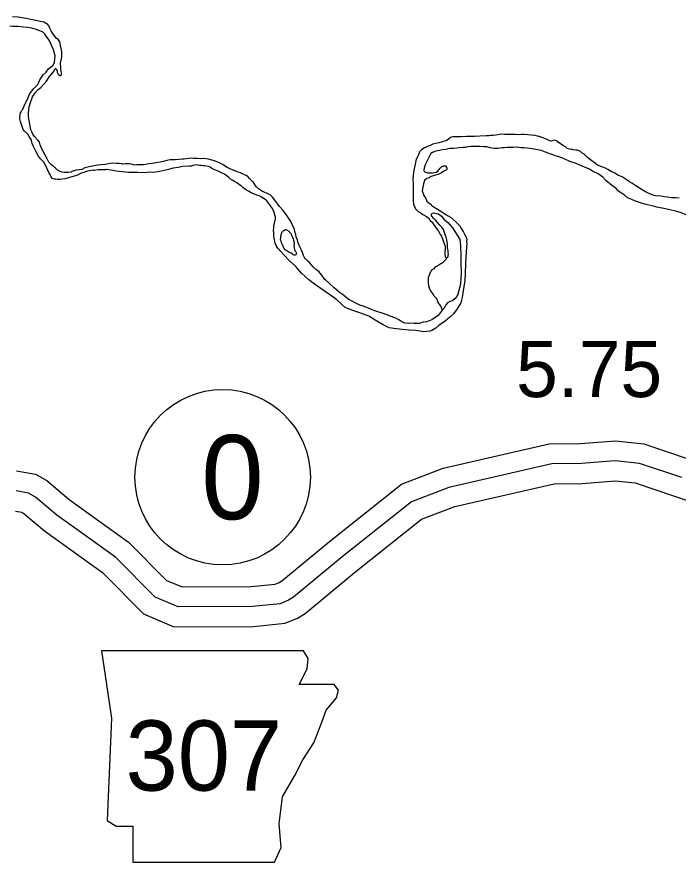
# Model space of a CAD drawing. Extents: x -83719 to 153526, y -11835 to 11446.
# Drawn here: x -3998.6 to -3832.8, y -1269.6 to -1057.6 of the extents above; entities that cross this region are included whole.
import ezdxf

# ---------------------------------------------------------------- set-up
doc = ezdxf.new("R2010")
doc.units = 0
for name, color, linetype in [('Level 10', 7, 'Continuous'), ('Level 21', 7, 'Continuous'), ('Level 27', 7, 'Continuous'), ('Level 58', 7, 'Continuous'), ('Level 59', 7, 'Continuous'), ('Level 9', 7, 'Continuous')]:
    doc.layers.add(name, color=color, linetype=linetype)

msp = doc.modelspace()

# ---------------------------------------------------------------- linework, layer by layer
at = {"layer": 'Level 10'}
for points in [[(-3998.66, -1171.4), (-3993.94, -1172.24), (-3991.05, -1173.87), (-3985.48, -1178.61), (-3970.58, -1189.29), (-3961.06, -1198.89), (-3957.17, -1200.56), (-3939.81, -1200.47), (-3933.81, -1199.85), (-3932.77, -1199.42), (-3932.11, -1199.02), (-3920.2, -1189.15), (-3902.17, -1174.8), (-3891.71, -1170.78), (-3865.06, -1164.66), (-3857.22, -1164.6), (-3848.46, -1163.93), (-3841.36, -1164.63), (-3830.21, -1168.41)], [(-3998.91, -1181.51), (-3997.37, -1181.78), (-3996.81, -1182.1), (-3991.64, -1186.5), (-3977.09, -1196.93), (-3966.8, -1207.31), (-3959.2, -1210.57), (-3939.26, -1210.47), (-3931.33, -1209.64), (-3928.23, -1208.36), (-3926.29, -1207.18), (-3913.9, -1196.91), (-3897.15, -1183.58), (-3888.78, -1180.37), (-3863.88, -1174.65), (-3856.8, -1174.6), (-3848.57, -1173.97), (-3843.49, -1174.47), (-3833.43, -1177.88), (-3830.45, -1178.89)]]:
    msp.add_lwpolyline(points, dxfattribs=at)
at = {"layer": 'Level 21'}
msp.add_lwpolyline([(-3977.39, -1216.55), (-3974.85, -1233.46), (-3975.98, -1259.12), (-3973.72, -1260.53), (-3969.49, -1260.53), (-3969.49, -1269.56), (-3933.96, -1269.56), (-3932.27, -1265.89), (-3932.83, -1259.97), (-3931.99, -1253.2), (-3928.89, -1247.84), (-3926.91, -1243.9), (-3924.09, -1239.67), (-3922.4, -1235.16), (-3920.99, -1231.49), (-3918.45, -1228.39), (-3917.89, -1226.41), (-3919.02, -1225.01), (-3927.76, -1225.01), (-3925.79, -1221.06), (-3925.5, -1218.52), (-3926.67, -1216.57)], close=True, dxfattribs=at)
at = {"layer": 'Level 27'}
msp.add_circle((-3946.99, -1173.02), 22, dxfattribs=at)
at = {"layer": 'Level 59'}
msp.add_lwpolyline([(-3831.82, -1173.14), (-3842.42, -1169.55), (-3848.51, -1168.95), (-3857.01, -1169.6), (-3864.47, -1169.66), (-3890.25, -1175.58), (-3899.66, -1179.19), (-3917.05, -1193.03), (-3929.2, -1203.1), (-3930.5, -1203.89), (-3932.57, -1204.75), (-3939.53, -1205.47), (-3958.18, -1205.57), (-3963.93, -1203.1), (-3973.83, -1193.11), (-3988.56, -1182.55), (-3993.93, -1177.99), (-3995.66, -1177.01), (-3998.78, -1176.46)], dxfattribs=at)
at = {"layer": 'Level 9'}
for points in [[(-3988.79, -1070.62), (-3988.7, -1070.72), (-3988.54, -1070.92), (-3988.5, -1071.05), (-3988.47, -1071.42), (-3988.34, -1071.75), (-3988.21, -1071.95), (-3987.84, -1072.25), (-3987.64, -1072.26), (-3987.41, -1072.09), (-3987.44, -1071.69), (-3987.5, -1071.19), (-3987.53, -1070.49), (-3987.63, -1069.15), (-3987.28, -1067.59), (-3987.34, -1066.29), (-3987.63, -1064.75), (-3987.83, -1063.85), (-3988.16, -1063.32), (-3988.72, -1062.88), (-3989.58, -1061.74), (-3989.98, -1061.04), (-3990.31, -1060.4), (-3990.54, -1059.8), (-3990.84, -1059.5), (-3991.86, -1058.89), (-3994.66, -1058.31), (-3996.29, -1057.97), (-3998.25, -1057.66), (-3999.72, -1057.58)], [(-3993.08, -1061.02), (-3993.74, -1060.72), (-3994.87, -1060.41), (-3995.94, -1060.24), (-3996.97, -1060.16), (-3998.3, -1059.96), (-3999.7, -1059.95), (-4000.33, -1059.88)], [(-3996.23, -1078.78), (-3996.04, -1078.44), (-3995.4, -1076.95), (-3994.42, -1075.65), (-3993.32, -1074.56), (-3992.84, -1073.36), (-3991.97, -1072.13), (-3991.27, -1071.43), (-3990.66, -1070.64), (-3990.13, -1070.17), (-3989.56, -1069.74), (-3989.19, -1069.01), (-3989.09, -1068.18), (-3988.98, -1067.31), (-3989.44, -1065.84), (-3990.03, -1064.54), (-3990.52, -1063.44), (-3991.38, -1062.13), (-3991.62, -1061.93), (-3992.18, -1061.33), (-3993.08, -1061.02)], [(-3974.71, -1094.3), (-3976.48, -1094.56), (-3977.41, -1094.65), (-3978.31, -1094.75), (-3979.74, -1095.01), (-3980.78, -1095.27), (-3981.51, -1095.46), (-3982.31, -1095.83), (-3983.01, -1095.92), (-3983.71, -1096.05), (-3984.55, -1096.28), (-3984.78, -1096.38), (-3985.01, -1096.48), (-3985.71, -1096.57), (-3986.28, -1096.64), (-3986.75, -1096.6), (-3987.28, -1096.5), (-3987.91, -1096.26), (-3988.41, -1096.03), (-3988.97, -1095.46), (-3989.8, -1094.78), (-3990.56, -1094.01), (-3990.96, -1093.14), (-3991.55, -1092.07), (-3992.41, -1090.47), (-3992.74, -1089.67), (-3992.93, -1089.03), (-3993.23, -1088.56), (-3994.19, -1087.56), (-3994.59, -1086.99), (-3994.85, -1086.39), (-3995.08, -1085.88), (-3995.21, -1085.35), (-3995.34, -1084.45), (-3995.47, -1083.58), (-3995.66, -1082.55), (-3995.66, -1081.61), (-3995.51, -1080.11), (-3995.21, -1079.08), (-3994.7, -1077.65), (-3994, -1076.59), (-3993.22, -1075.82), (-3992.62, -1075.26), (-3991.18, -1073.7), (-3990.41, -1072.54), (-3989.81, -1071.88), (-3989.3, -1071.28), (-3989.25, -1071.05)], [(-3988.79, -1070.62), (-3988.85, -1070.61), (-3988.9, -1070.59), (-3988.97, -1070.6), (-3989.02, -1070.62), (-3989.11, -1070.69), (-3989.18, -1070.79), (-3989.21, -1070.88), (-3989.25, -1071.05)], [(-3996.23, -1078.78), (-3996.31, -1078.93), (-3996.42, -1079.14), (-3996.53, -1079.36), (-3996.66, -1079.59), (-3996.75, -1079.8), (-3996.84, -1080.01), (-3996.91, -1080.22), (-3997.03, -1080.48), (-3997.14, -1080.68), (-3997.33, -1081.03)], [(-3979.35, -1096.04), (-3980.92, -1096.23), (-3981.92, -1096.6), (-3982.65, -1096.86), (-3983.39, -1097.29), (-3983.92, -1097.45), (-3985.12, -1097.78), (-3985.62, -1097.91), (-3986.49, -1098.17), (-3987.19, -1098.27), (-3987.82, -1098.33), (-3988.49, -1098.36), (-3988.89, -1098.29), (-3989.15, -1098.29), (-3989.45, -1098.22), (-3989.72, -1098.15), (-3989.85, -1097.98), (-3990.05, -1097.55), (-3990.25, -1097.12), (-3990.54, -1096.58), (-3991.4, -1094.77), (-3991.86, -1094.04), (-3992.66, -1093.2), (-3993.18, -1092.5), (-3993.78, -1091.39), (-3994.44, -1090.06), (-3994.73, -1089.35), (-3994.93, -1088.59), (-3994.99, -1088.32), (-3995.49, -1087.58), (-3995.88, -1086.95), (-3996.75, -1086.17), (-3997.01, -1085.81), (-3997.67, -1083.84), (-3997.83, -1083.13), (-3997.75, -1081.8), (-3997.33, -1081.03)], [(-3859.23, -1090.86), (-3859.53, -1090.86), (-3859.97, -1090.72), (-3860.56, -1090.55), (-3861.03, -1090.15), (-3861.79, -1089.75), (-3862.12, -1089.54), (-3862.72, -1089.11), (-3862.92, -1088.87), (-3863.25, -1088.67), (-3863.55, -1088.54), (-3863.92, -1088.5), (-3864.35, -1088.7), (-3864.62, -1088.76), (-3864.92, -1088.66), (-3865.58, -1088.36), (-3866.44, -1088.02), (-3867.57, -1087.61), (-3868.01, -1087.48), (-3868.61, -1087.31), (-3869.5, -1087.23), (-3870.47, -1087.13), (-3871.4, -1087.09), (-3872.1, -1087.09), (-3872.87, -1087.12), (-3873.63, -1087.11), (-3874.37, -1087.11), (-3875.33, -1087.07), (-3876.2, -1087.06), (-3877.03, -1087.02), (-3877.96, -1087.19), (-3879.1, -1087.31), (-3879.76, -1087.34), (-3880.19, -1087.37), (-3880.89, -1087.4), (-3882.49, -1087.46), (-3883.79, -1087.59), (-3885.82, -1087.61), (-3887.09, -1087.7), (-3888.69, -1087.69), (-3889.29, -1087.69), (-3889.86, -1087.82), (-3890.26, -1088.12), (-3890.79, -1088.55), (-3891.96, -1088.91), (-3892.76, -1089.14), (-3894.26, -1089.49), (-3894.79, -1089.76), (-3895.4, -1090.02), (-3895.8, -1090.15), (-3896.36, -1090.38), (-3896.76, -1090.65), (-3897.1, -1090.94), (-3897.5, -1091.31), (-3897.7, -1091.71), (-3897.84, -1092.11), (-3898.07, -1092.54), (-3898.31, -1092.97), (-3898.44, -1093.24), (-3899.1, -1096.54), (-3899.27, -1098.3), (-3899.21, -1099.47), (-3899.19, -1101.97), (-3899.2, -1103.7), (-3899.11, -1104.57), (-3898.58, -1105.74), (-3897.98, -1106.38), (-3897.22, -1106.82), (-3896.76, -1107.12), (-3895.83, -1107.62), (-3895.26, -1108.09), (-3894.9, -1108.66), (-3894.47, -1109.1), (-3894.01, -1109.74), (-3893.58, -1110.3), (-3893.15, -1110.87), (-3892.85, -1111.34), (-3892.32, -1112.28), (-3892.06, -1112.61), (-3891.76, -1113.48), (-3891.4, -1114.45), (-3891.21, -1115.19), (-3891.18, -1115.75), (-3891.18, -1115.76)], [(-3874.15, -1090.31), (-3874.68, -1090.31), (-3875.62, -1090.33), (-3876.38, -1090.4), (-3876.98, -1090.46), (-3877.91, -1090.55), (-3878.45, -1090.62), (-3878.95, -1090.62), (-3879.45, -1090.51), (-3879.91, -1090.38), (-3880.74, -1090.2), (-3881.48, -1090.17), (-3882.47, -1090.09), (-3883.14, -1090.09), (-3883.84, -1090.05), (-3884.71, -1090.12), (-3885.51, -1090.18), (-3886.11, -1090.31), (-3886.64, -1090.3), (-3887.71, -1090.43), (-3888.24, -1090.53), (-3889.07, -1090.59), (-3890.04, -1090.62), (-3891, -1090.81), (-3891.84, -1090.94), (-3892.57, -1091.1), (-3893.07, -1091.2), (-3893.77, -1091.36), (-3894.37, -1091.59), (-3894.77, -1091.83), (-3895.55, -1093.32), (-3895.98, -1094.15), (-3896.19, -1094.68), (-3896.44, -1095.54)], [(-3871.33, -1090.43), (-3871.68, -1090.42), (-3872.13, -1090.38), (-3872.74, -1090.34), (-3873.35, -1090.26), (-3874.15, -1090.31)], [(-3834.81, -1105.94), (-3835.91, -1105.73), (-3838.07, -1105.29), (-3838.97, -1105.05), (-3840.4, -1104.74), (-3841.13, -1104.57), (-3842.22, -1104.23), (-3843.45, -1103.79), (-3844.35, -1103.35), (-3845.22, -1103.08), (-3845.78, -1102.68), (-3846.24, -1102.31), (-3847.7, -1101.26), (-3848.27, -1100.63), (-3849.43, -1099.82), (-3850.88, -1098.58), (-3851.68, -1097.74), (-3852.84, -1096.93), (-3854.2, -1096.26), (-3855, -1095.79), (-3856.83, -1094.98), (-3858.35, -1094.33), (-3859.92, -1093.86), (-3861.34, -1093.15), (-3861.94, -1092.91), (-3862.94, -1092.61), (-3863.57, -1092.4), (-3863.94, -1092.27), (-3864.67, -1092), (-3865.07, -1091.86), (-3865.43, -1091.73), (-3865.73, -1091.56), (-3866.23, -1091.39), (-3866.99, -1091.12), (-3869.86, -1090.6), (-3871.33, -1090.43)], [(-3832.46, -1103.05), (-3833.39, -1102.98), (-3834.46, -1102.94), (-3835.42, -1102.8), (-3836.29, -1102.7), (-3837.05, -1102.56), (-3838.35, -1102.45), (-3838.82, -1102.38), (-3840.01, -1101.91), (-3840.45, -1101.71), (-3840.94, -1101.44), (-3841.77, -1100.96), (-3843.37, -1099.92), (-3844.33, -1099.32), (-3844.99, -1098.91), (-3845.82, -1098.37), (-3846.78, -1097.73), (-3847.75, -1097.33), (-3848.64, -1096.79), (-3849.51, -1096.35), (-3850.37, -1095.85), (-3850.97, -1095.54), (-3851.93, -1095.17), (-3852.96, -1094.73), (-3853.46, -1094.36), (-3853.99, -1093.99), (-3854.42, -1093.66), (-3854.75, -1093.42), (-3855.45, -1092.82), (-3855.98, -1092.38), (-3856.34, -1092.04), (-3856.91, -1091.71), (-3857.27, -1091.31), (-3857.54, -1091.2), (-3858.04, -1091.03), (-3858.4, -1090.97), (-3859.07, -1090.9), (-3859.23, -1090.86)], [(-3937.38, -1101.01), (-3937.75, -1100.85), (-3938.05, -1100.65), (-3938.25, -1100.48), (-3938.48, -1100.18), (-3938.81, -1099.81), (-3939.37, -1098.97), (-3939.5, -1098.84), (-3940.1, -1098.3), (-3940.27, -1098.1), (-3940.63, -1097.6), (-3941.09, -1097.36), (-3941.53, -1097.16), (-3942.16, -1096.89), (-3942.52, -1096.72), (-3943.09, -1096.55), (-3943.52, -1096.38), (-3944.52, -1095.91), (-3944.95, -1095.74), (-3945.81, -1095.33), (-3946.31, -1095.07), (-3946.97, -1094.59), (-3947.37, -1094.43), (-3948, -1094.12), (-3949, -1093.72), (-3949.66, -1093.51), (-3950.16, -1093.38), (-3950.63, -1093.27), (-3951.09, -1093.2), (-3951.83, -1093.13), (-3952.53, -1093.16), (-3953.23, -1093.13), (-3954.32, -1093.09), (-3954.89, -1093.05), (-3956.02, -1093.21), (-3956.72, -1093.24), (-3957.09, -1093.27), (-3958.89, -1093.43), (-3960.22, -1093.45), (-3961.02, -1093.61), (-3961.82, -1093.81), (-3962.69, -1094.04), (-3963.72, -1094.2), (-3964.56, -1094.33), (-3965.39, -1094.46), (-3966.82, -1094.68), (-3967.25, -1094.71), (-3967.62, -1094.71), (-3968.15, -1094.71), (-3968.52, -1094.71), (-3969.15, -1094.73), (-3969.62, -1094.6), (-3970.22, -1094.46), (-3970.82, -1094.43), (-3971.38, -1094.46), (-3971.98, -1094.52), (-3972.28, -1094.45), (-3972.95, -1094.38), (-3973.58, -1094.34), (-3974.71, -1094.3)], [(-3979.35, -1096.04), (-3979.12, -1096.01), (-3978.76, -1095.95), (-3978.22, -1095.87), (-3977.78, -1095.85), (-3977.21, -1095.85), (-3976.24, -1095.87)], [(-3944.93, -1098.34), (-3945.36, -1097.97), (-3945.92, -1097.43), (-3946.72, -1096.96), (-3947.28, -1096.66), (-3947.95, -1096.39), (-3948.71, -1096.02), (-3949.51, -1095.65), (-3950.31, -1095.21), (-3950.57, -1095.11), (-3951.5, -1094.97), (-3951.97, -1094.9), (-3952.4, -1094.86), (-3952.77, -1094.83), (-3953.63, -1094.72), (-3954.07, -1094.75), (-3954.47, -1094.85), (-3954.8, -1094.98), (-3955.37, -1094.98), (-3956.97, -1095.14), (-3958.1, -1095.36), (-3959.37, -1095.52), (-3960.6, -1095.88), (-3962, -1096.18), (-3963.23, -1096.44), (-3964.3, -1096.6), (-3965.37, -1096.56), (-3966.6, -1096.72), (-3968.26, -1096.61), (-3969.46, -1096.63), (-3970.5, -1096.63), (-3972.93, -1096.35), (-3973.69, -1096.24), (-3974.42, -1096.11), (-3974.95, -1096), (-3976.09, -1095.86), (-3976.24, -1095.87)], [(-3896.44, -1095.54), (-3896.47, -1095.71), (-3896.51, -1095.86), (-3896.49, -1096.1), (-3896.44, -1096.28), (-3896.33, -1096.39), (-3896.23, -1096.48)], [(-3896.23, -1096.48), (-3896.03, -1096.55), (-3895.8, -1096.59), (-3895.57, -1096.66), (-3895.27, -1096.66), (-3894.6, -1096.69), (-3894.3, -1096.66), (-3893.93, -1096.6), (-3893.47, -1096.5), (-3893.03, -1096.24), (-3892.83, -1096), (-3892.7, -1095.87), (-3892.4, -1095.54), (-3891.99, -1095.14), (-3891.93, -1095.11), (-3891.66, -1094.98), (-3891.56, -1094.94), (-3890.99, -1094.95), (-3890.93, -1094.98), (-3890.89, -1095.08), (-3890.76, -1095.48), (-3890.73, -1095.62), (-3890.73, -1095.82), (-3890.9, -1095.98), (-3891.07, -1096.11)], [(-3891.07, -1096.11), (-3891.53, -1096.31), (-3892.1, -1096.71), (-3892.77, -1097.04), (-3893.64, -1097.3), (-3894.67, -1097.63), (-3895.21, -1097.92), (-3895.74, -1098.15), (-3896.38, -1098.65), (-3896.58, -1099.48), (-3896.85, -1100.72), (-3896.92, -1101.22), (-3896.53, -1102.35), (-3896.04, -1103.15), (-3895.74, -1103.76), (-3894.94, -1104.49), (-3894.55, -1104.93), (-3894.18, -1105.17), (-3893.12, -1105.84), (-3890.4, -1107.46), (-3889.7, -1107.86), (-3888.11, -1109.4), (-3887.48, -1110.01), (-3887.09, -1110.74), (-3886.59, -1111.58), (-3886.36, -1112.05), (-3886, -1112.62), (-3885.77, -1113.32), (-3885.81, -1113.98), (-3885.74, -1114.62), (-3885.81, -1115.15), (-3885.85, -1115.28), (-3885.85, -1115.42), (-3885.95, -1116.42), (-3886.04, -1119.55), (-3886.15, -1121.92), (-3886.26, -1123.72), (-3886.64, -1126.32), (-3886.88, -1127.92), (-3887.22, -1129.28), (-3888.13, -1130.81), (-3889.1, -1132.04), (-3890.04, -1132.87), (-3891.18, -1133.89), (-3892.78, -1134.98), (-3893.52, -1135.61), (-3894.52, -1136.24), (-3895.02, -1136.4), (-3896.49, -1136.56), (-3898.55, -1136.25), (-3900.18, -1136.14), (-3901.98, -1136), (-3904.04, -1135.75), (-3905.21, -1135.58), (-3906.7, -1134.8), (-3908.73, -1133.63), (-3910.35, -1132.65), (-3912.55, -1131.77), (-3913.84, -1131.36), (-3915.24, -1130.92), (-3916.27, -1130.48), (-3918.36, -1128.54), (-3919.62, -1127.63), (-3921.54, -1126.28), (-3923.93, -1124.57), (-3925.35, -1123.49), (-3927.24, -1121.85), (-3928.6, -1120.17), (-3930.19, -1118.76), (-3931.61, -1117.26), (-3933.07, -1115.65), (-3933.36, -1115.28)], [(-3934.25, -1111.37), (-3934.17, -1110.21), (-3933.97, -1109.14), (-3933.76, -1108.31), (-3933.73, -1107.74), (-3933.86, -1107.24), (-3934.15, -1106.41), (-3934.51, -1105.64), (-3935.01, -1104.93), (-3935.37, -1104.36), (-3935.9, -1103.73), (-3936.3, -1103.39), (-3936.73, -1103.16), (-3937.36, -1102.72), (-3937.79, -1102.48), (-3938.39, -1102.28), (-3938.86, -1102.11), (-3939.25, -1101.94), (-3939.85, -1101.7), (-3940.52, -1101.27), (-3941.28, -1100.86), (-3941.94, -1100.36), (-3942.27, -1100.06), (-3943.07, -1099.42), (-3943.44, -1099.22), (-3944, -1098.85), (-3944.46, -1098.64), (-3944.93, -1098.34)], [(-3937.38, -1101.01), (-3936.96, -1101.27), (-3936.47, -1101.52), (-3936.03, -1101.73), (-3935.54, -1101.99), (-3935.18, -1102.11), (-3934.8, -1102.42), (-3934.46, -1102.77)], [(-3891.91, -1131.14), (-3892.97, -1132.45), (-3894.54, -1133.57), (-3894.91, -1133.7), (-3895.84, -1134.03), (-3896.67, -1134.16), (-3897.61, -1134.46), (-3898.57, -1134.48), (-3899.01, -1134.48), (-3900.04, -1134.41), (-3900.31, -1134.44), (-3901.21, -1134.4), (-3901.64, -1134.27), (-3902.14, -1134), (-3902.4, -1133.83), (-3902.83, -1133.53), (-3903.4, -1133.19), (-3904.03, -1132.99), (-3904.69, -1132.68), (-3906.45, -1132.04), (-3908.58, -1131.36), (-3909.45, -1131.05), (-3910.41, -1130.65), (-3911.74, -1130.14), (-3912.6, -1129.84), (-3913.43, -1129.46), (-3914.69, -1128.76), (-3915.36, -1128.42), (-3916.02, -1127.92), (-3916.65, -1127.41), (-3917.68, -1126.67), (-3919.01, -1125.56), (-3920.13, -1124.56), (-3921.13, -1123.58), (-3921.36, -1123.42), (-3921.69, -1122.98), (-3921.82, -1122.78), (-3922.08, -1122.35), (-3922.61, -1121.78), (-3922.81, -1121.54), (-3923.38, -1121.14), (-3923.64, -1120.9), (-3924.01, -1120.5), (-3924.27, -1120.23), (-3924.9, -1119.6), (-3925.23, -1119.19), (-3925.63, -1118.82), (-3925.96, -1118.52), (-3926.19, -1118.29), (-3926.46, -1117.95), (-3926.69, -1117.42), (-3926.95, -1116.68), (-3927.18, -1116.11), (-3927.61, -1115.21), (-3928.07, -1114.21), (-3928.23, -1113.61), (-3928.56, -1112.77), (-3928.66, -1112.2), (-3928.88, -1111.37), (-3928.95, -1110.9), (-3929.87, -1108.93), (-3930.23, -1108.39), (-3930.89, -1107.39), (-3931.79, -1106.12), (-3932.75, -1105.11), (-3933.41, -1104.21), (-3933.87, -1103.54), (-3934.46, -1102.77)], [(-3830.72, -1107.26), (-3832.02, -1106.75), (-3833.41, -1106.28), (-3834.81, -1105.94)], [(-3892.51, -1109.81), (-3893.1, -1109.17), (-3893.63, -1108.54), (-3894, -1108.13), (-3894.63, -1107.46), (-3894.59, -1107.1), (-3894.46, -1106.77), (-3894.06, -1106.73), (-3893.76, -1106.77), (-3893.46, -1106.87), (-3892.86, -1107.01), (-3892.43, -1107.34), (-3892.1, -1107.55), (-3891.53, -1108.32), (-3890.54, -1109.15), (-3889.35, -1110.5), (-3888, -1112.57), (-3887.5, -1113.37), (-3887.31, -1114.98), (-3887.29, -1117.51), (-3887.27, -1119.01), (-3887.24, -1120.14), (-3887.18, -1120.71), (-3887.15, -1121.74), (-3887.3, -1124.45), (-3887.5, -1125.31), (-3887.98, -1127.14), (-3888.28, -1127.71), (-3888.75, -1128.3), (-3889.28, -1128.74), (-3890.52, -1129.23), (-3891.02, -1129.76), (-3891.46, -1130.59), (-3891.71, -1130.9)], [(-3890.57, -1115.74), (-3890.58, -1115.49), (-3890.57, -1114.56), (-3890.73, -1113.52), (-3890.93, -1112.79), (-3891.06, -1112.39), (-3891.62, -1110.88), (-3892.05, -1110.31), (-3892.51, -1109.81)], [(-3934.25, -1111.37), (-3934.24, -1111.71), (-3934.25, -1112.1), (-3934.22, -1112.51), (-3934.17, -1113.03), (-3934.1, -1113.38), (-3934.01, -1113.89), (-3933.87, -1114.25), (-3933.71, -1114.67), (-3933.36, -1115.28)], [(-3929.26, -1113.24), (-3929.2, -1113.54), (-3929.13, -1113.8), (-3929.1, -1114.14), (-3929.07, -1114.24), (-3929.03, -1114.54), (-3929.1, -1114.9), (-3929.04, -1115.3), (-3929.01, -1115.54), (-3928.94, -1115.84), (-3928.84, -1116.21), (-3928.58, -1116.61), (-3928.48, -1116.94), (-3928.52, -1117.04), (-3928.55, -1117.14), (-3928.65, -1117.24), (-3928.78, -1117.31), (-3928.82, -1117.34), (-3928.85, -1117.34), (-3929.05, -1117.3), (-3929.35, -1117.17), (-3929.42, -1117.1), (-3929.81, -1116.87), (-3930.31, -1116.63), (-3930.54, -1116.5), (-3930.98, -1116.19), (-3931.27, -1115.96), (-3931.51, -1115.72), (-3931.67, -1115.59), (-3931.84, -1115.09), (-3931.87, -1114.95), (-3932.03, -1114.62), (-3932.13, -1114.42), (-3932.26, -1114.15), (-3932.33, -1113.85), (-3932.36, -1113.65), (-3932.46, -1113.45), (-3932.42, -1113.02), (-3932.39, -1112.68), (-3932.32, -1112.38), (-3932.28, -1112.08), (-3932.28, -1112.05), (-3932.18, -1111.72), (-3932.18, -1111.68), (-3932.08, -1111.59), (-3931.98, -1111.42), (-3931.95, -1111.42), (-3931.85, -1111.32), (-3931.71, -1111.22), (-3931.58, -1111.05), (-3931.55, -1111.05), (-3931.51, -1111.05), (-3931.25, -1110.92), (-3931.11, -1110.92), (-3931.01, -1110.96), (-3930.81, -1111.06), (-3930.75, -1111.09), (-3930.71, -1111.09), (-3930.61, -1111.16), (-3930.52, -1111.26), (-3930.38, -1111.36), (-3930.22, -1111.46), (-3930.18, -1111.53), (-3930.02, -1111.73), (-3929.95, -1111.8), (-3929.82, -1112), (-3929.72, -1112.3), (-3929.62, -1112.57), (-3929.56, -1112.67)], [(-3929.56, -1112.67), (-3929.47, -1112.85), (-3929.26, -1113.24)], [(-3891.18, -1115.76), (-3891.19, -1115.87), (-3891.21, -1116.03), (-3891.22, -1116.18), (-3891.23, -1116.4), (-3891.23, -1116.57), (-3891.23, -1116.82), (-3891.23, -1117.09), (-3891.23, -1117.22), (-3891.22, -1117.43), (-3891.2, -1117.6), (-3891.15, -1117.79)], [(-3890.57, -1115.74), (-3890.55, -1116.36), (-3890.51, -1116.42), (-3890.52, -1116.59), (-3890.48, -1116.76), (-3890.45, -1117.06), (-3890.45, -1117.16), (-3890.49, -1117.46), (-3890.49, -1117.52), (-3890.49, -1117.69), (-3890.52, -1117.76), (-3890.59, -1117.86), (-3890.62, -1117.96), (-3890.72, -1118.02)], [(-3891.7, -1119.16), (-3891.93, -1119.35), (-3892.23, -1119.52), (-3892.53, -1119.71), (-3892.76, -1119.81), (-3893.53, -1120.24), (-3893.73, -1120.41), (-3894.07, -1120.81), (-3894.4, -1120.94), (-3894.7, -1121.24), (-3894.81, -1121.5), (-3894.91, -1121.67), (-3895.08, -1122.1), (-3895.28, -1122.57), (-3895.41, -1122.93), (-3895.48, -1123.4), (-3895.48, -1123.86), (-3895.42, -1124.37), (-3895.39, -1124.83), (-3895.32, -1125.03), (-3895.23, -1125.47), (-3895.19, -1125.57), (-3895, -1125.93), (-3894.87, -1126.27), (-3894.73, -1126.54), (-3894.44, -1126.84), (-3894.24, -1127.11), (-3894.04, -1127.47), (-3893.91, -1127.64), (-3893.54, -1128.04), (-3893.28, -1128.41), (-3893.21, -1128.61), (-3893.08, -1128.98), (-3892.92, -1129.25), (-3892.82, -1129.42), (-3892.65, -1129.65), (-3892.52, -1129.85), (-3892.29, -1130.22), (-3892.09, -1130.65), (-3892.06, -1130.75)], [(-3891.7, -1119.16), (-3891.64, -1119.11), (-3891.58, -1119.04), (-3891.5, -1118.94), (-3891.39, -1118.83), (-3891.22, -1118.63), (-3891.07, -1118.49), (-3890.98, -1118.34), (-3890.9, -1118.24), (-3890.88, -1118.16), (-3890.88, -1118.04)], [(-3891.15, -1117.79), (-3891.12, -1117.87), (-3891.05, -1117.92), (-3890.99, -1117.99), (-3890.94, -1118.04), (-3890.88, -1118.04)], [(-3890.88, -1118.04), (-3890.82, -1118.04), (-3890.72, -1118.02)], [(-3892.06, -1130.75), (-3892.02, -1130.87), (-3892.01, -1130.97), (-3891.91, -1131.14)], [(-3891.71, -1130.9), (-3891.91, -1131.14)]]:
    msp.add_lwpolyline(points, dxfattribs=at)

# ---------------------------------------------------------------- texts
at = {"layer": 'Level 21'}
msp.add_text('307', height=17.6, dxfattribs=at).set_placement((-3971.33, -1251.63))
at = {"layer": 'Level 27'}
msp.add_text('0', height=21.12, dxfattribs=at).set_placement((-3952.37, -1183.58))
at = {"layer": 'Level 58'}
msp.add_text('5.75', height=14.08, dxfattribs=at).set_placement((-3873.4, -1152.93))

doc.saveas('drawing.dxf')
